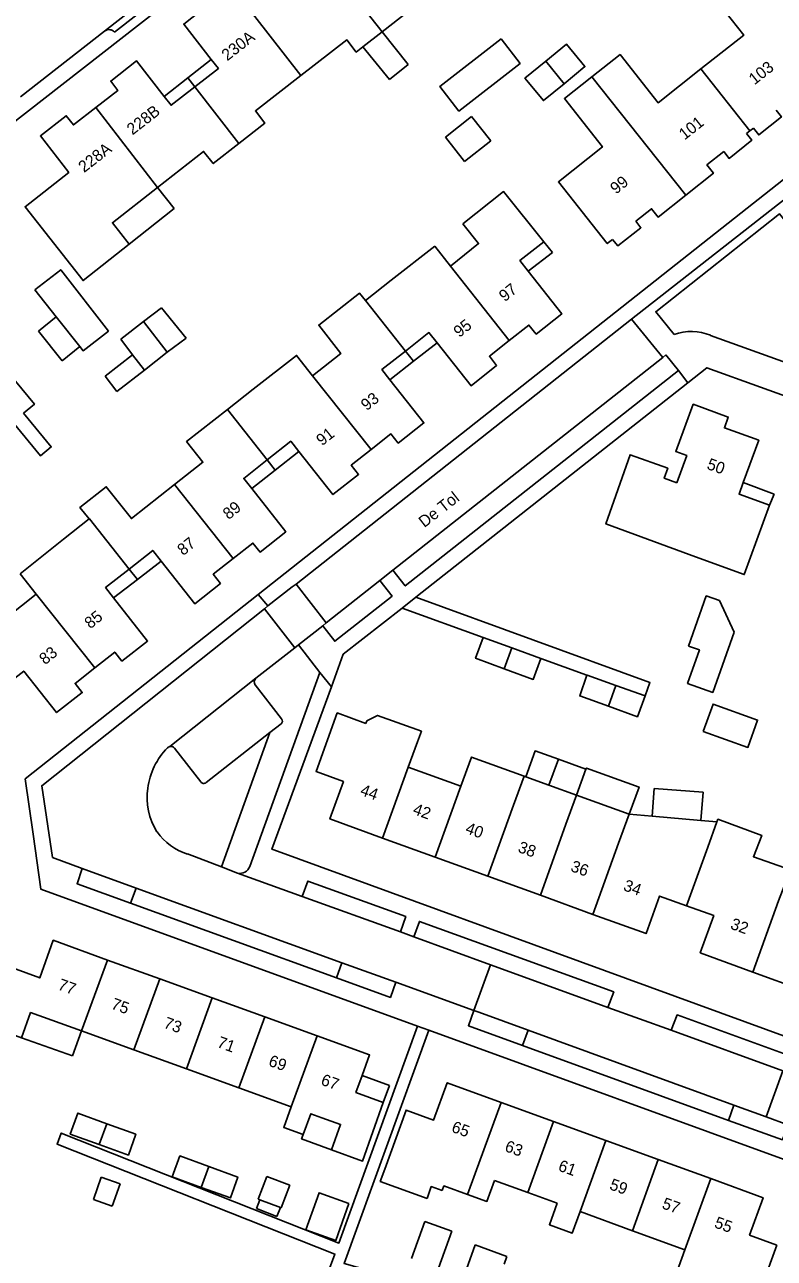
# Model space of a CAD drawing. Extents: x 194485 to 197793, y 468269 to 470822.
# Drawn here: x 196158.1 to 196235.4, y 469683 to 469810.3 of the extents above; entities that cross this region are included whole.
import ezdxf

# ---------------------------------------------------------------- set-up
doc = ezdxf.new("R2010")
doc.units = 0
for name, color, linetype in [('BGT grensvlak begroeid terreindeel', 7, 'Continuous'), ('BGT grensvlak gebouwinstallatie plus 1', 7, 'Continuous'), ('BGT grensvlak overig bouwwerk uitbreiding populatie', 7, 'Continuous'), ('BGT grensvlak pand op maaiveld', 7, 'Continuous'), ('BGT grensvlak pand op maaiveld LR', 7, 'Continuous'), ('BGT grensvlak wegdeel', 7, 'Continuous'), ('BGT tekst huisnummerreeks', 7, 'Continuous'), ('BGT tekst openbare ruimte label weg', 7, 'Continuous')]:
    doc.layers.add(name, color=color, linetype=linetype)

msp = doc.modelspace()

# ---------------------------------------------------------------- linework, layer by layer
at = {"layer": 'BGT grensvlak begroeid terreindeel'}
msp.add_line((196183.37, 469737.29), (196178.36, 469723.42), dxfattribs=at)
at = {"layer": 'BGT grensvlak gebouwinstallatie plus 1'}
for p, q in [((196197.64, 469806.22), (196194.93, 469809.58)), ((196192.96, 469808.04), (196195.7, 469804.65)), ((196174.91, 469804.84), (196177.32, 469806.74)), ((196195.7, 469804.65), (196197.64, 469806.22)), ((196174.9, 469804.83), (196172.48, 469802.91)), ((196174.9, 469804.83), (196174.91, 469804.84)), ((196175.62, 469803.91), (196174.9, 469804.83)), ((196201.46, 469798.7), (196204.16, 469800.83)), ((196204.16, 469800.83), (196206.14, 469798.34)), ((196203.43, 469796.2), (196201.46, 469798.7)), ((196206.14, 469798.34), (196203.43, 469796.2)), ((196173.51, 469791.35), (196171.79, 469793.53)), ((196168.85, 469787.68), (196173.51, 469791.35)), ((196212.52, 469786.82), (196210.01, 469784.88)), ((196211.62, 469787.92), (196212.52, 469786.82)), ((196170.32, 469779.68), (196172.19, 469781.11)), ((196172.19, 469781.11), (196174.74, 469777.98)), ((196159.49, 469778.69), (196161.34, 469780.18)), ((196161.96, 469775.64), (196159.49, 469778.69)), ((196174.74, 469777.98), (196172.78, 469776.52)), ((196163.77, 469777.11), (196161.96, 469775.64)), ((196197.34, 469776.65), (196198.17, 469775.6)), ((196198.18, 469775.61), (196200.6, 469777.51)), ((196195.73, 469773.69), (196198.17, 469775.6)), ((196198.17, 469775.6), (196198.18, 469775.61)), ((196183.92, 469764.37), (196183.09, 469765.42)), ((196183.92, 469764.37), (196186.34, 469766.3)), ((196181.51, 469762.45), (196183.92, 469764.37)), ((196232.18, 469763.07), (196235.35, 469761.89)), ((196235.35, 469761.89), (196234.9, 469760.74)), ((196169.7, 469753.09), (196172.15, 469754.98)), ((196168.86, 469754.16), (196169.7, 469753.09)), ((196167.25, 469751.19), (196169.7, 469753.09)), ((196213.11, 469734.53), (196212.14, 469731.86)), ((196215.96, 469733.5), (196213.11, 469734.53)), ((196214.99, 469730.83), (196215.96, 469733.5)), ((196223, 469731.51), (196222.78, 469728.66)), ((196228.04, 469731.13), (196223, 469731.51)), ((196228.04, 469731.13), (196227.82, 469728.22)), ((196157.76, 469705.8), (196163, 469703.92)), ((196163, 469703.92), (196163.94, 469706.5)), ((196195.7, 469700.87), (196192.87, 469701.9)), ((196195.06, 469699.12), (196195.7, 469700.87)), ((196181.99, 469688.17), (196182.34, 469689.07)), ((196184.09, 469687.36), (196181.99, 469688.17)), ((196184.45, 469688.27), (196184.09, 469687.36)), ((196199.36, 469686.84), (196197.97, 469683.02)), ((196202.14, 469685.83), (196199.36, 469686.84)), ((196200.75, 469682.01), (196202.14, 469685.83)), ((196204.54, 469684.42), (196203.65, 469681.93)), ((196207.79, 469683.24), (196204.54, 469684.42)), ((196207.51, 469682.45), (196207.79, 469683.24))]:
    msp.add_line(p, q, dxfattribs=at)
for points in [[(196207.2, 469808.85), (196200.88, 469803.93), (196202.85, 469801.4), (196209.17, 469806.32), (196207.2, 469808.85)], [(196211.81, 469806.56), (196209.67, 469804.8), (196211.57, 469802.48), (196213.71, 469804.23)], [(196157.97, 469770.23), (196160.82, 469766.76), (196159.7, 469765.84), (196156.85, 469769.31)], [(196228.06, 469737.4), (196232.66, 469735.76), (196233.66, 469738.58), (196229.07, 469740.22), (196228.06, 469737.4)], [(196209.76, 469732.73), (196210.72, 469735.4), (196213.11, 469734.53)], [(196220.42, 469728.86), (196221.43, 469731.66), (196216, 469733.62), (196215.96, 469733.5)], [(196186.8, 469695.81), (196186.64, 469695.36), (196189.71, 469694.25)], [(196191.52, 469688.7), (196190.15, 469684.87), (196187.07, 469685.97), (196188.44, 469689.8), (196191.52, 469688.7)]]:
    msp.add_lwpolyline(points, dxfattribs=at)
at = {"layer": 'BGT grensvlak overig bouwwerk uitbreiding populatie'}
for p, q in [((196166.37, 469774.04), (196169.21, 469776.27)), ((196170.42, 469774.69), (196167.57, 469772.47)), ((196167.57, 469772.47), (196166.37, 469774.04)), ((196165.16, 469689.1), (196165.98, 469691.42)), ((196165.98, 469691.42), (196167.92, 469690.74)), ((196182.17, 469689.13), (196183.06, 469691.48)), ((196183.06, 469691.48), (196185.42, 469690.6)), ((196167.92, 469690.74), (196167.11, 469688.42)), ((196185.42, 469690.6), (196184.54, 469688.24)), ((196167.11, 469688.42), (196165.16, 469689.1)), ((196182.34, 469689.07), (196182.17, 469689.13)), ((196184.45, 469688.27), (196182.34, 469689.07)), ((196184.54, 469688.24), (196184.45, 469688.27))]:
    msp.add_line(p, q, dxfattribs=at)
at = {"layer": 'BGT grensvlak pand op maaiveld'}
for p, q in [((196194.93, 469809.58), (196192.96, 469808.04)), ((196213.71, 469804.23), (196211.81, 469806.56)), ((196233.22, 469799.63), (196232.87, 469799.35)), ((196232.87, 469799.35), (196232.52, 469799.08)), ((196200.36, 469787.48), (196195.88, 469783.95)), ((196201.99, 469785.41), (196200.36, 469787.48)), ((196195.88, 469783.95), (196193.23, 469781.85)), ((196161.34, 469780.18), (196159.14, 469782.96)), ((196163.77, 469777.11), (196161.34, 469780.18)), ((196167.99, 469777.86), (196170.32, 469779.68)), ((196170.32, 469779.68), (196172.78, 469776.52)), ((196169.21, 469776.27), (196167.99, 469777.86)), ((196170.42, 469774.69), (196169.21, 469776.27)), ((196172.78, 469776.52), (196170.42, 469774.69)), ((196181.65, 469772.7), (196179.01, 469770.63)), ((196162.08, 469757.23), (196164.72, 469759.32)), ((196157.61, 469753.67), (196162.08, 469757.23)), ((196157.61, 469753.67), (196159.28, 469751.57)), ((196229.73, 469750.91), (196231.24, 469747.65)), ((196205.35, 469747.1), (196208.33, 469746.02)), ((196208.33, 469746.02), (196211.31, 469744.93)), ((196219.05, 469742.14), (196222.05, 469741.06)), ((196197.63, 469733.73), (196198.57, 469736.32)), ((196197.63, 469733.73), (196203.05, 469731.77)), ((196209.76, 469732.73), (196209.57, 469732.79)), ((196212.14, 469731.86), (196209.76, 469732.73)), ((196214.99, 469730.83), (196212.14, 469731.86)), ((196220.42, 469728.86), (196214.99, 469730.83)), ((196222.78, 469728.66), (196220.42, 469728.86)), ((196227.82, 469728.22), (196222.78, 469728.66)), ((196229.46, 469728.08), (196227.82, 469728.22)), ((196200.4, 469724.43), (196194.98, 469726.4)), ((196205.83, 469722.47), (196200.4, 469724.43)), ((196211.26, 469720.5), (196205.83, 469722.47)), ((196216.68, 469718.53), (196211.26, 469720.5)), ((196166.62, 469713.82), (196172.03, 469711.86)), ((196172.03, 469711.86), (196177.43, 469709.9)), ((196238.58, 469710.61), (196233.16, 469712.58)), ((196177.43, 469709.9), (196182.84, 469707.94)), ((196182.84, 469707.94), (196188.25, 469705.98)), ((196169.35, 469704.54), (196163.94, 469706.5)), ((196174.75, 469702.59), (196169.35, 469704.54)), ((196180.16, 469700.64), (196174.75, 469702.59)), ((196185.57, 469698.68), (196180.16, 469700.64)), ((196207.21, 469699.13), (196212.61, 469697.16)), ((196212.61, 469697.16), (196218.02, 469695.19)), ((196218.02, 469695.19), (196223.42, 469693.23)), ((196223.42, 469693.23), (196228.82, 469691.26)), ((196209.95, 469689.82), (196206.54, 469691.06)), ((196212.99, 469688.72), (196209.95, 469689.82)), ((196220.75, 469685.89), (196215.35, 469687.86)), ((196226.16, 469683.92), (196220.75, 469685.89)), ((196233.44, 469678.34), (196235.65, 469684.4))]:
    msp.add_line(p, q, dxfattribs=at)
for points in [[(196201.35, 469816.63), (196196.64, 469812.95), (196197.62, 469811.69), (196194.93, 469809.58)], [(196227.82, 469805.75), (196232.24, 469809.25), (196228.31, 469814.21), (196231.17, 469816.46)], [(196177.32, 469806.74), (196174.49, 469810.38), (196177.14, 469812.46), (196177.87, 469811.5), (196180.17, 469813.29)], [(196192.96, 469808.04), (196192.27, 469807.5), (196191.3, 469808.74), (196186.57, 469805.07)], [(196213.71, 469804.23), (196215.85, 469805.99), (196213.95, 469808.31), (196211.81, 469806.56)], [(196216.58, 469804.94), (196219.47, 469807.23), (196223.4, 469802.26), (196227.82, 469805.75)], [(196165.4, 469801.76), (196167.69, 469803.54), (196166.95, 469804.5), (196169.62, 469806.58), (196172.48, 469802.91)], [(196175.62, 469803.91), (196178.05, 469805.8), (196177.32, 469806.74)], [(196186.57, 469805.07), (196181.88, 469801.42), (196182.86, 469800.17), (196180.17, 469798.07)], [(196218.71, 469788.17), (196218.15, 469787.73), (196213.12, 469794.1), (196217.65, 469797.7), (196213.74, 469802.69), (196216.58, 469804.94)], [(196172.48, 469802.91), (196173.18, 469802.01), (196175.62, 469803.91)], [(196165.4, 469801.76), (196163.1, 469799.97), (196162.36, 469800.92), (196159.71, 469798.85), (196162.63, 469795.08), (196158.12, 469791.53), (196164.1, 469783.92), (196168.85, 469787.68)], [(196233.22, 469799.63), (196233.77, 469798.94), (196236.12, 469800.8), (196235.58, 469801.49)], [(196232.52, 469799.08), (196233.06, 469798.39), (196230.71, 469796.52), (196230.16, 469797.22)], [(196180.17, 469798.07), (196177.52, 469795.98), (196176.53, 469797.24), (196171.79, 469793.53)], [(196230.16, 469797.22), (196228.43, 469795.85), (196229.11, 469794.99), (196226.25, 469792.72)], [(196168.85, 469787.68), (196167.12, 469789.88), (196171.79, 469793.53)], [(196211.62, 469787.92), (196207.46, 469793.1), (196203.27, 469789.77)], [(196226.25, 469792.72), (196223.39, 469790.46), (196222.72, 469791.32), (196221.1, 469790.05)], [(196203.27, 469789.77), (196204.89, 469787.73), (196201.99, 469785.41)], [(196218.71, 469788.17), (196219.25, 469787.49), (196221.63, 469789.37), (196221.1, 469790.05)], [(196210.01, 469784.88), (196209.15, 469785.98), (196211.62, 469787.92)], [(196159.14, 469782.96), (196161.8, 469785.03), (196166.72, 469778.71), (196164.11, 469776.68), (196163.77, 469777.11)], [(196208.04, 469777.72), (196210.08, 469779.33), (196210.83, 469778.39), (196213.46, 469780.48), (196210.01, 469784.88)], [(196187.77, 469774.1), (196190.69, 469776.41), (196188.4, 469779.32), (196192.6, 469782.62), (196193.23, 469781.85)], [(196197.34, 469776.65), (196199.77, 469778.56), (196200.6, 469777.51)], [(196152, 469774.98), (196154.32, 469776.92), (196159.09, 469771.16), (196157.97, 469770.23)], [(196195.73, 469773.69), (196194.91, 469774.73), (196197.34, 469776.65)], [(196200.6, 469777.51), (196204.11, 469773.07), (196206.74, 469775.16), (196206, 469776.11), (196208.04, 469777.72)], [(196187.77, 469774.1), (196186.11, 469776.2), (196181.65, 469772.7)], [(196193.8, 469766.48), (196195.84, 469768.09), (196196.6, 469767.16), (196199.25, 469769.24), (196195.73, 469773.69)], [(196179.01, 469770.63), (196174.78, 469767.31), (196176.46, 469765.18), (196173.53, 469762.87)], [(196232.18, 469763.07), (196233.77, 469767.44), (196230.23, 469768.72), (196230.63, 469769.84), (196227.02, 469771.16), (196225.22, 469766.27), (196226.35, 469765.87), (196225.33, 469763.04)], [(196183.09, 469765.42), (196185.52, 469767.34), (196186.34, 469766.3)], [(196186.34, 469766.3), (196189.86, 469761.83), (196192.51, 469763.92), (196191.76, 469764.86), (196193.8, 469766.48)], [(196181.51, 469762.45), (196180.67, 469763.51), (196183.09, 469765.42)], [(196225.33, 469763.04), (196224.04, 469763.53), (196224.4, 469764.56), (196220.51, 469765.95), (196218.02, 469758.82), (196227.24, 469755.41)], [(196173.53, 469762.87), (196169.08, 469759.36), (196166.49, 469762.64), (196163.78, 469760.5), (196164.72, 469759.32)], [(196234.9, 469760.74), (196231.75, 469761.89), (196232.18, 469763.07)], [(196179.57, 469755.23), (196181.61, 469756.84), (196182.35, 469755.9), (196185, 469758), (196181.51, 469762.45)], [(196227.24, 469755.41), (196232.28, 469753.58), (196234.9, 469760.74)], [(196168.86, 469754.16), (196171.29, 469756.08), (196172.15, 469754.98)], [(196172.15, 469754.98), (196175.61, 469750.58), (196178.27, 469752.68), (196177.52, 469753.62), (196179.57, 469755.23)], [(196167.25, 469751.19), (196166.43, 469752.24), (196168.86, 469754.16)], [(196159.28, 469751.57), (196154.88, 469748.09), (196152.26, 469751.36), (196149.55, 469749.23)], [(196165.32, 469743.97), (196167.37, 469745.59), (196168.1, 469744.66), (196170.75, 469746.73), (196167.25, 469751.19)], [(196226.54, 469746.21), (196228.37, 469751.39), (196229.73, 469750.91)], [(196231.24, 469747.65), (196229.04, 469741.43), (196226.43, 469742.35), (196227.66, 469745.82), (196226.54, 469746.21)], [(196207.54, 469743.86), (196204.58, 469744.95), (196205.35, 469747.1)], [(196211.31, 469744.93), (196210.53, 469742.76), (196207.54, 469743.86)], [(196155.5, 469741.69), (196157.98, 469743.63), (196161.37, 469739.34), (196164.02, 469741.41), (196163.28, 469742.35), (196165.32, 469743.97)], [(196218.28, 469740), (196215.31, 469741.07), (196216.06, 469743.21)], [(196216.06, 469743.21), (196216.07, 469743.22), (196219.05, 469742.14)], [(196222.05, 469741.06), (196221.27, 469738.92), (196218.28, 469740)], [(196194.98, 469726.4), (196189.56, 469728.37), (196190.95, 469732.23), (196188.13, 469733.26), (196190.32, 469739.31), (196193.27, 469738.23)], [(196193.27, 469738.23), (196193.37, 469738.49), (196194.47, 469739.06), (196198.99, 469737.42), (196198.57, 469736.32)], [(196209.57, 469732.79), (196204.14, 469734.76), (196203.05, 469731.77)], [(196235.82, 469719.93), (196237.04, 469723.14), (196233.23, 469724.47), (196234.08, 469726.68), (196229.56, 469728.34), (196229.46, 469728.08)], [(196226.33, 469719.4), (196223.54, 469720.41), (196222.15, 469716.55), (196216.68, 469718.53)], [(196233.16, 469712.58), (196227.74, 469714.56), (196229.13, 469718.4), (196226.33, 469719.4)], [(196157.76, 469705.8), (196154.61, 469706.93), (196156.81, 469713), (196159.64, 469711.97), (196161.02, 469715.85), (196166.62, 469713.82)], [(196163.94, 469706.5), (196158.69, 469708.39), (196157.76, 469705.8)], [(196192.87, 469701.9), (196193.65, 469704.02), (196188.25, 469705.98)], [(196195.06, 469699.12), (196192.23, 469700.15), (196192.87, 469701.9)], [(196195.21, 469692.25), (196197.41, 469698.33), (196200.24, 469697.31), (196201.65, 469701.15), (196207.21, 469699.13)], [(196189.71, 469694.25), (196192.92, 469693.08), (196195.06, 469699.12)], [(196165.77, 469694.78), (196162.78, 469695.86), (196163.56, 469698.02), (196166.55, 469696.93)], [(196186.8, 469695.81), (196184.79, 469696.53), (196185.57, 469698.68)], [(196188.71, 469697.55), (196187.6, 469697.96), (196186.8, 469695.81)], [(196166.55, 469696.93), (196169.54, 469695.85), (196168.77, 469693.7), (196165.77, 469694.78)], [(196188.71, 469697.55), (196190.65, 469696.85), (196189.71, 469694.25)], [(196176.29, 469690.36), (196173.3, 469691.44), (196174.08, 469693.61), (196177.07, 469692.52)], [(196177.07, 469692.52), (196180.06, 469691.43), (196179.29, 469689.27), (196176.29, 469690.36)], [(196195.21, 469692.25), (196194.74, 469690.98), (196199.58, 469689.22)], [(196201.14, 469690.05), (196200, 469690.44), (196199.58, 469689.22)], [(196201.14, 469690.05), (196201.31, 469690.52), (196203.75, 469689.63)], [(196203.75, 469689.63), (196205.75, 469688.92), (196206.54, 469691.06)], [(196228.82, 469691.26), (196234.23, 469689.29), (196232.83, 469685.44), (196235.65, 469684.4)], [(196215.35, 469687.86), (196214.55, 469685.65), (196212.19, 469686.51), (196212.99, 469688.72)], [(196230.29, 469679.48), (196225.21, 469681.34), (196226.16, 469683.92)]]:
    msp.add_lwpolyline(points, dxfattribs=at)
at = {"layer": 'BGT grensvlak pand op maaiveld LR'}
for p, q in [((196194.93, 469809.58), (196190.37, 469815.42)), ((196186.57, 469805.07), (196180.17, 469813.29)), ((196216.58, 469804.94), (196226.25, 469792.72)), ((196227.82, 469805.75), (196232.87, 469799.35)), ((196180.17, 469798.07), (196175.62, 469803.91)), ((196171.79, 469793.53), (196165.4, 469801.76)), ((196201.99, 469785.41), (196208.04, 469777.72)), ((196197.34, 469776.65), (196193.23, 469781.85)), ((196187.77, 469774.1), (196193.8, 469766.48)), ((196183.09, 469765.42), (196179.01, 469770.63)), ((196173.53, 469762.87), (196179.57, 469755.23)), ((196159.28, 469751.57), (196165.32, 469743.97)), ((196208.33, 469746.02), (196207.54, 469743.86)), ((196219.05, 469742.14), (196218.28, 469740)), ((196194.98, 469726.4), (196197.63, 469733.73)), ((196209.57, 469732.79), (196208.48, 469729.8)), ((196200.4, 469724.43), (196203.05, 469731.77)), ((196213.9, 469727.83), (196214.99, 469730.83)), ((196205.83, 469722.47), (196208.48, 469729.8)), ((196220.42, 469728.86), (196219.33, 469725.87)), ((196211.26, 469720.5), (196213.9, 469727.83)), ((196228.52, 469725.47), (196229.46, 469728.08)), ((196216.68, 469718.53), (196219.33, 469725.87)), ((196228.52, 469725.47), (196226.33, 469719.4)), ((196233.16, 469712.58), (196235.82, 469719.93)), ((196166.62, 469713.82), (196163.94, 469706.5)), ((196172.03, 469711.86), (196169.35, 469704.54)), ((196177.43, 469709.9), (196174.75, 469702.59)), ((196182.84, 469707.94), (196180.16, 469700.64)), ((196188.25, 469705.98), (196185.57, 469698.68)), ((196207.21, 469699.13), (196204.54, 469691.79)), ((196166.55, 469696.93), (196165.77, 469694.78)), ((196212.61, 469697.16), (196209.95, 469689.82)), ((196218.02, 469695.19), (196215.35, 469687.86)), ((196223.42, 469693.23), (196220.75, 469685.89)), ((196177.07, 469692.52), (196176.29, 469690.36)), ((196204.54, 469691.79), (196203.75, 469689.63)), ((196228.82, 469691.26), (196226.16, 469683.92))]:
    msp.add_line(p, q, dxfattribs=at)
msp.add_lwpolyline([(196168.86, 469754.16), (196164.76, 469759.35), (196164.72, 469759.32)], dxfattribs=at)
at = {"layer": 'BGT grensvlak wegdeel'}
for p, q in [((196172.35, 469814.39), (196166.31, 469809.66)), ((196167.35, 469809.54), (196172.21, 469813.35)), ((196166.31, 469809.66), (196157.64, 469802.89)), ((196237.28, 469792.97), (196220.67, 469779.94)), ((196186.06, 469752.61), (196220.67, 469779.94)), ((196220.67, 469779.94), (196223.87, 469775.98)), ((196196.06, 469754.04), (196223.87, 469775.98)), ((196223.87, 469775.98), (196224.19, 469776.24)), ((196224.19, 469776.24), (196225.51, 469774.63)), ((196225.51, 469774.63), (196226.45, 469773.36)), ((196226.45, 469773.36), (196198.42, 469751.25)), ((196196.06, 469754.04), (196194.71, 469752.97)), ((196185.66, 469752.32), (196186.06, 469752.61)), ((196189.18, 469748.62), (196186.06, 469752.61)), ((196194.71, 469752.97), (196189.18, 469748.62)), ((196183.17, 469750.35), (196182.16, 469751.52)), ((196183.17, 469750.35), (196185.66, 469752.32)), ((196197, 469750.12), (196198.42, 469751.25)), ((196182.81, 469750.04), (196183.17, 469750.35)), ((196182.81, 469750.04), (196185.93, 469746.04)), ((196196.99, 469750.12), (196197, 469750.12)), ((196197, 469750.12), (196205.35, 469747.1)), ((196188.81, 469748.3), (196189.18, 469748.62)), ((196186.32, 469746.34), (196188.81, 469748.3)), ((196186.32, 469746.34), (196185.93, 469746.04)), ((196188.53, 469743.48), (196186.32, 469746.34)), ((196185.93, 469746.04), (196181.93, 469742.89)), ((196211.31, 469744.93), (196216.06, 469743.21)), ((196173.05, 469735.85), (196181.93, 469742.89)), ((196188.53, 469743.48), (196181.3, 469723.46)), ((196189.71, 469742), (196188.53, 469743.48)), ((196181.85, 469742.2), (196184.58, 469738.7)), ((196183.37, 469737.29), (196176.78, 469732.12)), ((196184.52, 469738.18), (196183.37, 469737.29)), ((196176.24, 469732.21), (196173.52, 469735.68)), ((196178.36, 469723.42), (196174.88, 469724.76)), ((196164.02, 469723.25), (196169.57, 469721.24)), ((196180.04, 469722.79), (196178.36, 469723.42)), ((196186.68, 469720.37), (196180.04, 469722.79)), ((196169.57, 469721.24), (196168.99, 469719.67)), ((196169.57, 469721.24), (196190.79, 469713.53)), ((196190.24, 469711.98), (196168.99, 469719.67)), ((196196.82, 469716.72), (196186.68, 469720.37)), ((196198.2, 469716.21), (196196.82, 469716.72)), ((196206.12, 469713.32), (196198.2, 469716.21)), ((196190.24, 469711.98), (196190.79, 469713.53)), ((196190.79, 469713.53), (196196.36, 469711.53)), ((196204.4, 469708.62), (196206.12, 469713.32)), ((196206.12, 469713.32), (196206.58, 469713.16)), ((196218.23, 469708.93), (196206.58, 469713.16)), ((196204.4, 469708.62), (196196.36, 469711.53)), ((196224.76, 469706.59), (196218.23, 469708.93)), ((196198.59, 469706.99), (196199.74, 469706.57)), ((196199.74, 469706.57), (196238.58, 469692.45)), ((196209.99, 469706.57), (196209.42, 469705.01)), ((196209.99, 469706.57), (196231.22, 469698.85)), ((196224.76, 469706.59), (196236.27, 469702.38)), ((196209.42, 469705.01), (196230.66, 469697.27)), ((196234.53, 469697.64), (196236.27, 469702.38)), ((196231.22, 469698.85), (196230.66, 469697.27)), ((196231.22, 469698.85), (196234.53, 469697.64)), ((196234.53, 469697.64), (196236.77, 469696.83))]:
    msp.add_line(p, q, dxfattribs=at)
for points in [[(196240.26, 469865.26), (196152.35, 469796.7), (196147.96, 469802.1), (196126.63, 469785.5), (196100.49, 469765.08), (196081.26, 469750)], [(196182.16, 469751.52), (196210.83, 469774.21), (196229.33, 469788.82), (196280.53, 469829.27)], [(196237.86, 469788.37), (196235.93, 469790.8), (196223.15, 469780.71), (196225.05, 469778.35)], [(196228.8, 469778.26), (196238.85, 469774.64), (196239.83, 469777.42), (196238.85, 469777.79)], [(196225.51, 469774.63), (196197.32, 469752.42), (196196.06, 469754.04)], [(196239.49, 469770.92), (196228.43, 469774.92), (196226.45, 469773.36)], [(196194.71, 469752.97), (196195.97, 469751.36), (196190.06, 469746.71), (196188.81, 469748.3)], [(196182.16, 469751.52), (196158.13, 469732.5), (196158.97, 469726.81), (196159.76, 469721.12), (196198.59, 469706.99)], [(196198.42, 469751.25), (196222.55, 469742.45), (196222.05, 469741.06)], [(196182.81, 469750.04), (196159.84, 469731.8), (196160.96, 469724.41), (196164.02, 469723.25)], [(196196.99, 469750.12), (196190.93, 469745.36), (196189.71, 469742)], [(196264.56, 469705.56), (196261.4, 469696.85), (196183.78, 469725.17), (196183.58, 469725.24), (196189.71, 469742)], [(196168.99, 469719.67), (196163.48, 469721.68), (196164.02, 469723.25)], [(196196.82, 469716.72), (196197.38, 469718.3), (196187.28, 469721.97), (196186.68, 469720.37)], [(196218.23, 469708.93), (196218.82, 469710.52), (196198.78, 469717.8), (196198.2, 469716.21)], [(196196.36, 469711.53), (196195.79, 469709.96), (196190.24, 469711.98)], [(196209.42, 469705.01), (196203.84, 469707.03), (196204.4, 469708.62)], [(196209.99, 469706.57), (196204.9, 469708.45), (196204.4, 469708.62)], [(196240.28, 469700.93), (196240.87, 469702.52), (196225.36, 469708.16), (196224.76, 469706.59)], [(196199.74, 469706.57), (196191.01, 469682.5), (196209.68, 469677.24), (196209.35, 469676.08), (196190.59, 469681.33), (196189.42, 469681.71), (196190.07, 469683.48), (196161.42, 469694.83), (196161.85, 469695.96), (196190.49, 469684.61), (196198.59, 469706.99)], [(196230.66, 469697.27), (196236.22, 469695.28), (196236.77, 469696.83)]]:
    msp.add_lwpolyline(points, dxfattribs=at)
for centre, radius, start, end in [((196166.77, 469809.05), 0.757, 40.2531, 126.9203), ((196226.81, 469773.64), 5.04, 66.7049, 110.4873), ((196182.25, 469742.5), 0.504, 129.7014, 217.6725), ((196184.29, 469738.47), 0.37, 307.9172, 38.7776), ((196177.93, 469730.66), 7.2, 135.4038, 172.9593), ((196173.15, 469735.38), 0.477, 101.4765, 136.0031), ((196173.14, 469735.39), 0.474, 38.2004, 101.0405), ((196176.55, 469732.41), 0.372, 212.4872, 308.1103), ((196177.46, 469730.58), 6.75, 171.7744, 211.7328), ((196176.72, 469730.62), 6.15, 215.7362, 252.5473), ((196180.28, 469723.85), 1.09, 257.2169, 339.0745)]:
    msp.add_arc(centre, radius, start, end, dxfattribs=at)

# ---------------------------------------------------------------- texts
at = {"layer": 'BGT tekst huisnummerreeks'}
for s, rotation, p in [('230A', 37.9, (196178.97, 469806.53)), ('103', 38.3, (196233.34, 469804.06)), ('228B', 37.8, (196169.19, 469798.88)), ('101', 38.3, (196226.13, 469798.37)), ('228A', 37.8, (196164.2, 469795)), ('99', 38.3, (196219.05, 469792.78)), ('97', 38.2, (196207.58, 469781.68)), ('95', 38.2, (196202.89, 469777.99)), ('93', 38.3, (196193.34, 469770.44)), ('91', 38.3, (196188.74, 469766.81)), ('50', 340.1, (196228.34, 469764.51)), ('89', 38.3, (196179.1, 469759.2)), ('87', 38.3, (196174.41, 469755.49)), ('85', 38.5, (196164.84, 469747.93)), ('83', 38.5, (196160.17, 469744.22)), ('44', 340.1, (196192.59, 469730.88)), ('42', 340.1, (196198.02, 469728.91)), ('40', 340.1, (196203.44, 469726.95)), ('38', 340.1, (196208.86, 469724.99)), ('36', 340.1, (196214.29, 469723.02)), ('34', 340.1, (196219.73, 469721.04)), ('32', 340, (196230.77, 469717.07)), ('77', 340.1, (196161.42, 469710.81)), ('75', 340.1, (196166.91, 469708.82)), ('73', 340.1, (196172.33, 469706.86)), ('71', 340.1, (196177.84, 469704.86)), ('69', 340.1, (196183.14, 469702.94)), ('67', 340.1, (196188.54, 469700.98)), ('65', 340, (196202.01, 469696.12)), ('63', 340, (196207.5, 469694.13)), ('61', 340, (196213.01, 469692.12)), ('59', 340, (196218.3, 469690.19)), ('57', 340, (196223.71, 469688.23)), ('55', 340, (196229.11, 469686.26))]:
    msp.add_text(s, height=1.2, rotation=rotation, dxfattribs=at).set_placement(p)
at = {"layer": 'BGT tekst openbare ruimte label weg'}
msp.add_text('De Tol', height=1.2, rotation=38, dxfattribs=at).set_placement((196199.29, 469758.38))

doc.saveas('drawing.dxf')
